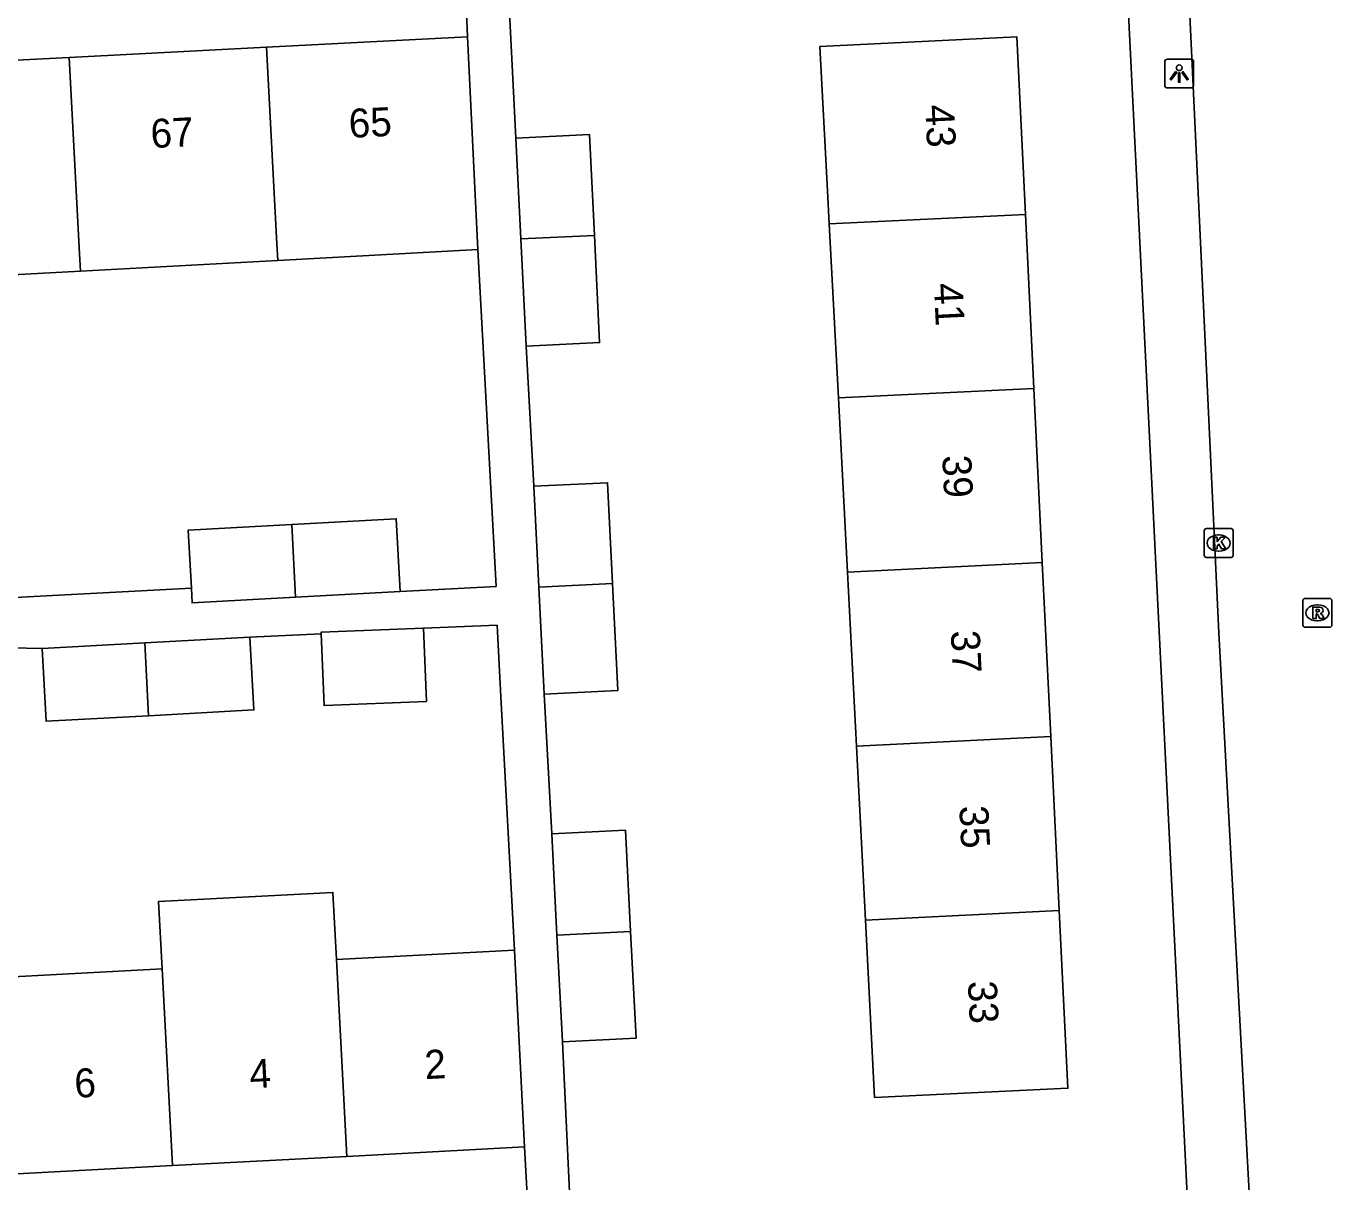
# Model space of a CAD drawing. Extents: x 161084 to 161928, y 385355 to 386522.
# Drawn here: x 161748.84 to 161794, y 386079.25 to 386119.23 of the extents above; entities that cross this region are included whole.
import ezdxf

# ---------------------------------------------------------------- set-up
doc = ezdxf.new("R2010")
doc.units = 0
for name, color, linetype in [('IMGEO_Kolk', 7, 'Continuous'), ('IMGEO_Lichtpunt', 7, 'Continuous'), ('IMGEO_Pand', 7, 'Continuous'), ('IMGEO_Pand_nummerreeks', 7, 'Continuous'), ('IMGEO_Rijbaan_lokaal_open', 7, 'Continuous'), ('IMGEO_Rioolput', 7, 'Continuous'), ('IMGEO_Voetpad_open', 7, 'Continuous')]:
    doc.layers.add(name, color=color, linetype=linetype)

msp = doc.modelspace()

# ---------------------------------------------------------------- linework, layer by layer
at = {"layer": 'IMGEO_Kolk'}
for p, q in [((161789.663, 386101.848), (161790.515, 386101.848)), ((161789.588, 386100.922), (161789.588, 386101.774)), ((161790.076, 386101.628), (161790.101, 386101.628)), ((161790.589, 386101.774), (161790.589, 386100.922)), ((161790.099, 386101.068), (161790.074, 386101.068)), ((161790.515, 386100.848), (161789.663, 386100.848))]:
    msp.add_line(p, q, dxfattribs=at)
for points in [[(161789.663, 386101.848), (161790.515, 386101.848)], [(161789.588, 386100.922), (161789.588, 386101.774)], [(161789.909, 386101.548), (161790.032, 386101.548), (161790.032, 386101.397), (161790.162, 386101.548), (161790.326, 386101.548), (161790.18, 386101.397), (161790.333, 386101.148), (161790.181, 386101.148), (161790.096, 386101.312), (161790.032, 386101.245), (161790.032, 386101.148), (161789.909, 386101.148), (161789.909, 386101.548)], [(161790.589, 386101.774), (161790.589, 386100.922)], [(161790.515, 386100.848), (161789.663, 386100.848)]]:
    msp.add_lwpolyline(points, dxfattribs=at)
for centre, start, end in [((161789.665, 386101.772), 91.552, 178.448), ((161789.665, 386101.772), 91.552, 178.448), ((161790.513, 386101.772), 1.552, 88.448), ((161790.513, 386101.772), 1.552, 88.448), ((161789.665, 386100.924), 181.552, 268.448), ((161789.665, 386100.924), 181.552, 268.448), ((161790.513, 386100.924), 271.552, 358.448), ((161790.513, 386100.924), 271.552, 358.448)]:
    msp.add_arc(centre, 0.0765, start, end, dxfattribs=at)
for centre, major_axis, ratio, start_param, end_param in [((161790.075, 386101.348), (-0.387, 0.002), 0.722429, 4.712389, 7.853982), ((161790.1, 386101.348), (-0.39, 0.002), 0.717154, 1.570796, 4.712389)]:
    msp.add_ellipse(centre, major_axis=major_axis, ratio=ratio, start_param=start_param, end_param=end_param, dxfattribs=at)
at = {"layer": 'IMGEO_Lichtpunt'}
for p, q in [((161788.225, 386117.991), (161788.225, 386117.184)), ((161788.225, 386117.991), (161788.225, 386117.184)), ((161789.127, 386118.086), (161788.319, 386118.086)), ((161789.127, 386118.086), (161788.319, 386118.086)), ((161789.221, 386117.184), (161789.221, 386117.991)), ((161789.221, 386117.184), (161789.221, 386117.991)), ((161788.319, 386117.09), (161789.127, 386117.09)), ((161788.319, 386117.09), (161789.127, 386117.09))]:
    msp.add_line(p, q, dxfattribs=at)
for points in [[(161788.599, 386117.655), (161788.638, 386117.627), (161788.45, 386117.365), (161788.412, 386117.392), (161788.599, 386117.655)], [(161788.811, 386117.627), (161788.849, 386117.654), (161789.036, 386117.392), (161788.997, 386117.364), (161788.811, 386117.627)], [(161788.701, 386117.607), (161788.748, 386117.607), (161788.748, 386117.285), (161788.701, 386117.285), (161788.701, 386117.607)]]:
    msp.add_lwpolyline(points, dxfattribs=at)
msp.add_circle((161788.724, 386117.789), 0.0994, dxfattribs=at)
for centre, start, end in [((161788.319, 386117.991), 90, 180), ((161788.319, 386117.991), 90, 180), ((161789.127, 386117.991), 0, 90), ((161789.127, 386117.991), 0, 90), ((161788.319, 386117.184), 180, 270), ((161788.319, 386117.184), 180, 270), ((161789.127, 386117.184), 270, 0), ((161789.127, 386117.184), 270, 360)]:
    msp.add_arc(centre, 0.0946, start, end, dxfattribs=at)
at = {"layer": 'IMGEO_Pand'}
for points in [[(161764.106, 386118.853), (161757.153, 386118.495)], [(161764.106, 386118.853), (161764.348, 386113.859), (161764.462, 386111.498)], [(161776.621, 386112.386), (161776.562, 386113.525), (161776.296, 386118.518), (161783.103, 386118.859), (161783.402, 386112.716)], [(161750.328, 386118.144), (161743.504, 386117.792)], [(161750.328, 386118.144), (161757.153, 386118.495)], [(161750.72, 386110.752), (161750.688, 386111.35), (161750.328, 386118.144)], [(161757.153, 386118.495), (161757.513, 386111.7), (161757.544, 386111.123)], [(161765.779, 386115.351), (161768.326, 386115.475), (161768.496, 386111.991)], [(161765.949, 386111.867), (161765.779, 386115.351)], [(161783.402, 386112.716), (161776.621, 386112.386)], [(161783.402, 386112.716), (161783.696, 386106.695)], [(161776.933, 386106.366), (161776.621, 386112.386)], [(161765.949, 386111.867), (161768.496, 386111.991)], [(161766.13, 386108.16), (161765.949, 386111.867)], [(161768.496, 386111.991), (161768.677, 386108.284), (161766.13, 386108.16)], [(161757.544, 386111.123), (161764.462, 386111.498)], [(161757.544, 386111.123), (161750.72, 386110.752)], [(161743.897, 386110.382), (161750.72, 386110.752)], [(161776.933, 386106.366), (161783.696, 386106.695)], [(161777.245, 386100.346), (161776.933, 386106.366)], [(161783.696, 386106.695), (161783.989, 386100.674)], [(161766.403, 386103.311), (161768.95, 386103.435), (161769.12, 386099.951)], [(161766.573, 386099.827), (161766.403, 386103.311)], [(161758.027, 386101.992), (161754.446, 386101.798), (161754.554, 386099.787)], [(161758.027, 386101.992), (161761.64, 386102.188), (161761.776, 386099.668)], [(161758.161, 386099.471), (161758.027, 386101.992)], [(161777.245, 386100.346), (161783.989, 386100.674)], [(161783.989, 386100.674), (161784.282, 386094.654)], [(161777.556, 386094.327), (161777.245, 386100.346)], [(161758.161, 386099.471), (161754.582, 386099.277), (161754.554, 386099.787)], [(161761.776, 386099.668), (161758.161, 386099.471)], [(161769.12, 386099.951), (161766.573, 386099.827)], [(161766.754, 386096.12), (161766.573, 386099.827)], [(161769.12, 386099.951), (161769.301, 386096.244), (161766.754, 386096.12)], [(161762.585, 386098.405), (161759.046, 386098.265), (161759.049, 386098.202)], [(161759.049, 386098.202), (161759.147, 386095.726), (161762.686, 386095.867), (161762.585, 386098.405)], [(161749.392, 386097.703), (161752.944, 386097.896)], [(161752.944, 386097.896), (161756.583, 386098.093)], [(161752.944, 386097.896), (161753.078, 386095.376)], [(161756.583, 386098.093), (161756.719, 386095.573), (161753.078, 386095.376)], [(161753.078, 386095.376), (161749.529, 386095.183), (161749.392, 386097.703)], [(161777.556, 386094.327), (161784.282, 386094.654)], [(161784.282, 386094.654), (161784.576, 386088.633)], [(161777.868, 386088.307), (161777.556, 386094.327)], [(161767.023, 386091.285), (161769.57, 386091.416), (161769.748, 386087.912)], [(161767.201, 386087.789), (161767.023, 386091.285)], [(161759.574, 386086.941), (161759.45, 386089.265), (161753.419, 386088.949), (161753.543, 386086.621)], [(161784.576, 386088.633), (161784.875, 386082.49), (161778.186, 386082.17), (161777.868, 386088.307)], [(161784.576, 386088.633), (161777.868, 386088.307)], [(161769.748, 386087.912), (161767.201, 386087.789)], [(161769.748, 386087.912), (161769.936, 386084.224), (161767.39, 386084.094)], [(161767.39, 386084.094), (161767.201, 386087.789)], [(161759.574, 386086.941), (161765.734, 386087.268)], [(161759.936, 386080.134), (161759.574, 386086.941)], [(161765.734, 386087.268), (161765.827, 386085.455), (161766.083, 386080.461)], [(161747.512, 386086.301), (161753.543, 386086.621)], [(161753.543, 386086.621), (161753.905, 386079.812)], [(161766.083, 386080.461), (161759.936, 386080.134)], [(161753.905, 386079.812), (161747.875, 386079.491)], [(161753.905, 386079.812), (161759.936, 386080.134)]]:
    msp.add_lwpolyline(points, dxfattribs=at)
at = {"layer": 'IMGEO_Rijbaan_lokaal_open'}
msp.add_lwpolyline([(161791.285, 386076.332), (161790.094, 386098.243), (161789.014, 386121.336)], dxfattribs=at)
at = {"layer": 'IMGEO_Rioolput'}
for p, q in [((161793.003, 386098.508), (161793.003, 386099.36)), ((161793.078, 386099.434), (161793.93, 386099.434)), ((161793.491, 386099.214), (161793.516, 386099.214)), ((161794.004, 386099.36), (161794.004, 386098.508)), ((161793.93, 386098.434), (161793.078, 386098.434)), ((161793.514, 386098.654), (161793.489, 386098.654))]:
    msp.add_line(p, q, dxfattribs=at)
for points in [[(161793.003, 386098.508), (161793.003, 386099.36)], [(161793.078, 386099.434), (161793.93, 386099.434)], [(161793.592, 386099.132), (161793.34, 386099.134), (161793.34, 386098.734)], [(161794.004, 386099.36), (161794.004, 386098.508)], [(161793.34, 386098.734), (161793.464, 386098.734), (161793.464, 386098.896), (161793.475, 386098.896)], [(161793.518, 386099.053), (161793.464, 386099.053), (161793.464, 386098.972)], [(161793.464, 386098.972), (161793.516, 386098.972)], [(161793.522, 386098.867), (161793.593, 386098.734), (161793.733, 386098.734), (161793.668, 386098.86)], [(161793.93, 386098.434), (161793.078, 386098.434)]]:
    msp.add_lwpolyline(points, dxfattribs=at)
for centre, radius, start, end in [((161793.08, 386099.358), 0.0765, 91.552, 178.448), ((161793.08, 386099.358), 0.0765, 91.552, 178.448), ((161793.928, 386099.358), 0.0765, 1.552, 88.448), ((161793.928, 386099.358), 0.0765, 1.552, 88.448), ((161793.474, 386098.843), 0.0533, 26.0293, 88.6989), ((161793.5, 386099.161), 0.19, 274.7715, 282.9687), ((161793.524, 386098.957), 0.0964, 77.0061, 93.1865), ((161793.538, 386099.014), 0.0378, 276.6634, 79.6772), ((161793.591, 386099.022), 0.109, 350.3612, 89.416), ((161793.589, 386099.022), 0.112, 277.5842, 350.9817), ((161793.573, 386098.807), 0.108, 29.5134, 73.7905), ((161793.08, 386098.51), 0.0765, 181.552, 268.448), ((161793.08, 386098.51), 0.0765, 181.552, 268.448), ((161793.928, 386098.51), 0.0765, 271.552, 358.448), ((161793.928, 386098.51), 0.0765, 271.552, 358.448)]:
    msp.add_arc(centre, radius, start, end, dxfattribs=at)
for centre, major_axis, ratio, start_param, end_param in [((161793.49, 386098.934), (-0.387, 0.002), 0.722429, 4.712389, 7.853982), ((161793.515, 386098.934), (-0.39, 0.002), 0.717154, 1.570796, 4.712389)]:
    msp.add_ellipse(centre, major_axis=major_axis, ratio=ratio, start_param=start_param, end_param=end_param, dxfattribs=at)
at = {"layer": 'IMGEO_Voetpad_open'}
for points in [[(161763.946, 386122.84), (161764.106, 386118.853)], [(161765.779, 386115.351), (161765.402, 386122.917)], [(161789.132, 386076.01), (161786.904, 386121.049)], [(161764.462, 386111.498), (161765.013, 386101.329), (161765.097, 386099.849), (161761.776, 386099.668)], [(161766.403, 386103.311), (161766.13, 386108.16)], [(161754.554, 386099.787), (161748.007, 386099.44)], [(161762.585, 386098.405), (161765.128, 386098.506), (161765.262, 386096.025), (161765.734, 386087.268)], [(161744.509, 386097.807), (161749.392, 386097.703)], [(161756.583, 386098.093), (161759.049, 386098.202)], [(161767.023, 386091.285), (161766.754, 386096.12)], [(161767.944, 386072.217), (161767.39, 386084.094)], [(161766.083, 386080.461), (161766.54, 386072.148)]]:
    msp.add_lwpolyline(points, dxfattribs=at)

# ---------------------------------------------------------------- texts
at = {"layer": 'IMGEO_Pand_nummerreeks'}
for s, rotation, p in [('65', 2.9474, (161760.022, 386115.358)), ('43', 272.7894, (161779.935, 386116.494)), ('67', 2.9474, (161753.169, 386115.006)), ('41', 272.7894, (161780.235, 386110.32)), ('39', 272.7894, (161780.526, 386104.371)), ('37', 272.7894, (161780.821, 386098.31)), ('35', 272.7894, (161781.116, 386092.248)), ('33', 272.7894, (161781.412, 386086.187)), ('2', 3.0484, (161762.644, 386082.802)), ('4', 3.0481, (161756.589, 386082.479)), ('6', 3.0484, (161750.533, 386082.157))]:
    msp.add_text(s, height=1, rotation=rotation, dxfattribs=at).set_placement(p)

doc.saveas('drawing.dxf')
